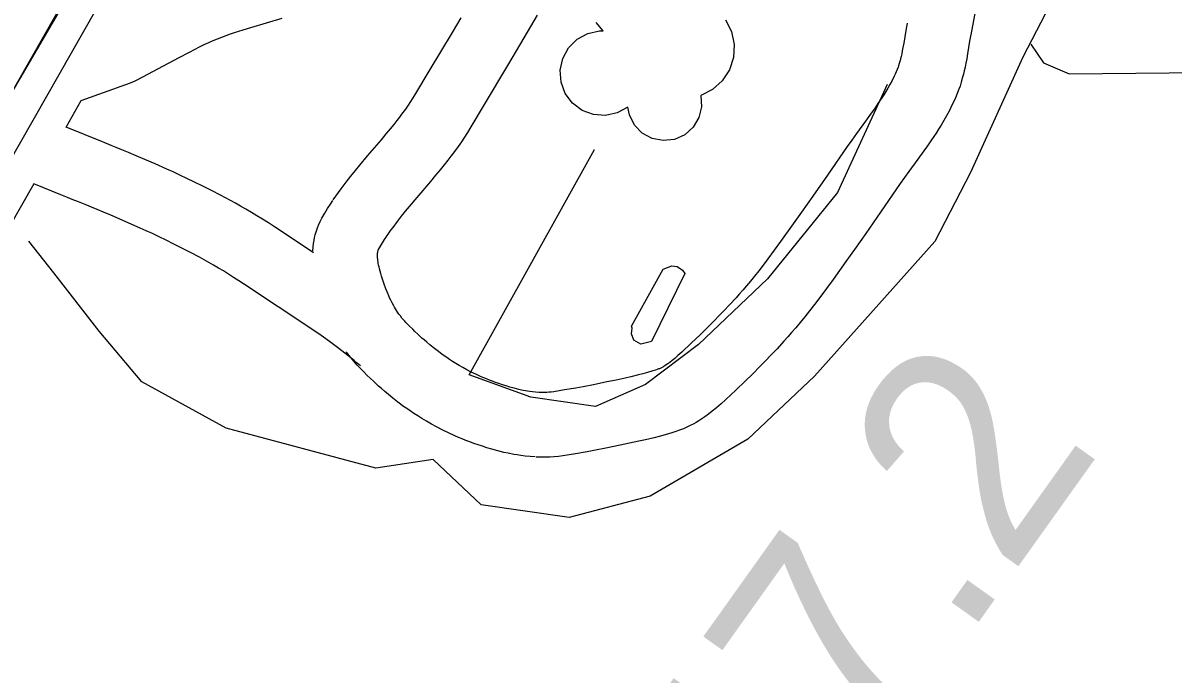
# Model space of a CAD drawing. Extents: x 3146026 to 3183936, y 897894 to 923344.
# Drawn here: x 3160137 to 3160670, y 910017 to 910319 of the extents above; entities that cross this region are included whole.
import ezdxf

# ---------------------------------------------------------------- set-up
doc = ezdxf.new("R2010")
doc.units = 0
for name, color, linetype in [('V-DOMW-TANK', 7, 'Continuous'), ('V-ROAD-CNTR', 7, 'Continuous'), ('V-SITE-STRC', 7, 'Continuous'), ('V-SURV-IDEN', 7, 'Continuous'), ('V-TOPO-SHOR', 7, 'Continuous')]:
    doc.layers.add(name, color=color, linetype=linetype)

msp = doc.modelspace()

# ---------------------------------------------------------------- linework, layer by layer
at = {"layer": 'V-DOMW-TANK'}
msp.add_lwpolyline([(3160419.37, 910178.45), (3160433.97, 910204.76), (3160438.06, 910206.42), (3160440.52, 910206.02), (3160442.98, 910204.4), (3160444.02, 910202.76), (3160428.62, 910171.34), (3160423.72, 910170.08), (3160420.43, 910171.9), (3160419.39, 910174.77), (3160419.58, 910177.43)], close=True, dxfattribs=at)
at = {"layer": 'V-ROAD-CNTR'}
msp.add_line((3160157.12, 910270.7), (3160164.15, 910283.04), dxfattribs=at)
for points in [[(3160663.7, 910796.37), (3160296.26, 910651.12), (3160253.33, 910619.88), (3160238.77, 910594.61), (3160226.55, 910558.19), (3160230.42, 910541.05), (3160242.14, 910511.58), (3160255.51, 910501.43), (3160258.73, 910491.57), (3160257.42, 910481.38), (3160252.85, 910469.18), (3159523.56, 909188.06)], [(3160519.73, 910752.92), (3160288.97, 910664.37), (3160241.93, 910630.14), (3160225.03, 910600.81), (3160210.99, 910558.98), (3160216.05, 910536.6), (3160229.74, 910502.16), (3160242.71, 910492.31), (3160243.42, 910490.13), (3160242.77, 910485.02), (3160239.22, 910475.56), (3159510.55, 909195.52)], [(3160579.7, 910330.18), (3160576.61, 910313.58)], [(3160164.15, 910283.04), (3160187.01, 910291.21), (3160188.16, 910291.7), (3160189.11, 910292.15), (3160193.12, 910294.23), (3160199.74, 910297.74), (3160209.52, 910302.99), (3160214.32, 910305.52), (3160219.04, 910307.95), (3160221.2, 910309.01), (3160223.28, 910309.97), (3160225.35, 910310.86), (3160227.4, 910311.69), (3160229.43, 910312.48), (3160231.43, 910313.21), (3160233.4, 910313.91), (3160235.31, 910314.56), (3160239.19, 910315.82), (3160242.86, 910316.96), (3160257.36, 910321.24)], [(3160281.02, 910236.93), (3160282.2, 910238.65), (3160283.42, 910240.38), (3160284.64, 910242.06), (3160286.97, 910245.15), (3160289.2, 910248), (3160291.31, 910250.62), (3160293.3, 910253.04), (3160296.98, 910257.41), (3160303.33, 910264.86), (3160305.61, 910267.58), (3160307.56, 910269.94), (3160309.22, 910272), (3160310.63, 910273.79), (3160311.84, 910275.35), (3160312.85, 910276.68), (3160314.61, 910279.11), (3160315.86, 910280.89), (3160316.74, 910282.19), (3160318.05, 910284.22), (3160319.34, 910286.34), (3160325.46, 910296.59), (3160336.26, 910314.64), (3160340.29, 910321.4)], [(3160305.76, 910219.97), (3160306.81, 910221.5), (3160307.8, 910222.9), (3160308.76, 910224.22), (3160310.76, 910226.87), (3160312.69, 910229.34), (3160314.56, 910231.66), (3160316.35, 910233.83), (3160319.88, 910238.02), (3160326.23, 910245.48), (3160328.67, 910248.38), (3160330.8, 910250.97), (3160332.66, 910253.28), (3160334.28, 910255.33), (3160335.69, 910257.16), (3160336.94, 910258.81), (3160339.03, 910261.68), (3160340.59, 910263.91), (3160341.77, 910265.66), (3160343.45, 910268.25), (3160345.03, 910270.83), (3160351.21, 910281.2), (3160362.01, 910299.26), (3160366.07, 910306.06), (3160369.62, 910312.05), (3160375.79, 910322.56)], [(3160547.09, 910318.92), (3160546.5, 910315.53), (3160545.55, 910309.72), (3160545.2, 910307.71), (3160544.89, 910306.04), (3160544.61, 910304.63), (3160544.35, 910303.44), (3160544.11, 910302.45), (3160543.91, 910301.67), (3160543.49, 910300.17), (3160543.17, 910299.16), (3160542.94, 910298.51), (3160542.53, 910297.41), (3160542.06, 910296.32), (3160541.62, 910295.34), (3160541.16, 910294.37), (3160540.14, 910292.36), (3160539.15, 910290.52), (3160538.17, 910288.81), (3160537.22, 910287.21), (3160536.28, 910285.69), (3160535.39, 910284.31), (3160533.59, 910281.59), (3160531.97, 910279.23), (3160530.5, 910277.16), (3160527.81, 910273.42), (3160523.62, 910267.68), (3160521.48, 910264.68), (3160519.37, 910261.67), (3160510.22, 910248.45), (3160503.37, 910238.64), (3160498.21, 910231.32), (3160494.34, 910225.87), (3160488.46, 910217.69), (3160485.51, 910213.63), (3160482.56, 910209.61), (3160480.37, 910206.69), (3160478.31, 910204.03), (3160476.33, 910201.56), (3160474.44, 910199.26), (3160472.65, 910197.13), (3160470.94, 910195.15), (3160469.31, 910193.3), (3160467.79, 910191.6), (3160464.82, 910188.36), (3160462.2, 910185.58), (3160459.87, 910183.15), (3160457.81, 910181.05), (3160454.1, 910177.34), (3160451.3, 910174.6), (3160446.99, 910170.45), (3160442.64, 910166.35), (3160440.87, 910164.73), (3160439.4, 910163.46), (3160438.16, 910162.44), (3160437.09, 910161.62), (3160436.19, 910160.97), (3160435.42, 910160.45), (3160434.76, 910160.03), (3160434.2, 910159.69), (3160433.79, 910159.45), (3160432.86, 910158.97), (3160432.27, 910158.68), (3160431.9, 910158.53), (3160431.2, 910158.25), (3160430.44, 910157.98), (3160429.28, 910157.62), (3160426.74, 910156.87), (3160424.53, 910156.27), (3160422.59, 910155.77), (3160419.02, 910154.92), (3160416.33, 910154.31), (3160412.14, 910153.41), (3160407.89, 910152.52), (3160401.63, 910151.23), (3160396.99, 910150.33), (3160393.54, 910149.7), (3160388.31, 910148.79), (3160385.75, 910148.37), (3160383.28, 910147.99), (3160382.06, 910147.83), (3160381.02, 910147.73), (3160380.01, 910147.67), (3160379.06, 910147.63), (3160378.15, 910147.63), (3160377.29, 910147.64), (3160376.32, 910147.68)], [(3160576.64, 910313.74), (3160576.08, 910310.53), (3160575.14, 910304.77), (3160574.74, 910302.45), (3160574.35, 910300.34), (3160573.97, 910298.46), (3160573.6, 910296.77), (3160573.24, 910295.26), (3160572.88, 910293.86), (3160572.23, 910291.56), (3160571.65, 910289.74), (3160571.15, 910288.29), (3160570.38, 910286.24), (3160569.52, 910284.22), (3160568.8, 910282.63), (3160568.08, 910281.14), (3160566.73, 910278.47), (3160565.39, 910275.98), (3160564.09, 910273.71), (3160562.85, 910271.63), (3160561.68, 910269.72), (3160560.54, 910267.94), (3160558.44, 910264.78), (3160556.57, 910262.07), (3160554.92, 910259.73), (3160552.1, 910255.82), (3160547.94, 910250.1), (3160545.95, 910247.33), (3160543.98, 910244.52), (3160534.85, 910231.33), (3160527.93, 910221.42), (3160522.7, 910214), (3160518.74, 910208.43), (3160512.77, 910200.11), (3160509.74, 910195.94), (3160506.67, 910191.75), (3160504.23, 910188.5), (3160501.87, 910185.46), (3160499.63, 910182.66), (3160497.5, 910180.07), (3160495.48, 910177.67), (3160493.56, 910175.45), (3160491.76, 910173.39), (3160490.03, 910171.46), (3160486.81, 910167.95), (3160483.93, 910164.89), (3160481.39, 910162.26), (3160479.14, 910159.95), (3160475.21, 910156.02), (3160472.2, 910153.07), (3160467.67, 910148.72), (3160463.05, 910144.36), (3160460.83, 910142.33), (3160458.74, 910140.52), (3160456.8, 910138.93), (3160455.03, 910137.57), (3160453.4, 910136.39), (3160451.9, 910135.38), (3160450.56, 910134.52), (3160449.34, 910133.79), (3160448.17, 910133.12), (3160446.28, 910132.13), (3160444.72, 910131.39), (3160443.44, 910130.83), (3160441.64, 910130.12), (3160439.85, 910129.49), (3160438.01, 910128.92), (3160434.92, 910128.01), (3160432.2, 910127.27), (3160429.81, 910126.65), (3160425.8, 910125.69), (3160422.77, 910125.01), (3160418.38, 910124.07), (3160414, 910123.15), (3160407.5, 910121.81), (3160402.57, 910120.86), (3160398.83, 910120.17), (3160393.29, 910119.2), (3160390.46, 910118.74), (3160387.54, 910118.29), (3160385.45, 910118.01), (3160383.39, 910117.82), (3160381.47, 910117.7), (3160379.68, 910117.64), (3160378.01, 910117.62), (3160376.46, 910117.65), (3160375.16, 910117.7)], [(3160271.94, 910212.43), (3160256.44, 910222.69), (3160253.76, 910224.48), (3160251, 910226.28), (3160248.29, 910227.99), (3160245.65, 910229.61), (3160243.06, 910231.16), (3160240.54, 910232.64), (3160238.09, 910234.05), (3160235.69, 910235.39), (3160233.34, 910236.69), (3160228.82, 910239.11), (3160224.54, 910241.33), (3160220.51, 910243.36), (3160216.72, 910245.22), (3160213.17, 910246.93), (3160209.84, 910248.49), (3160206.73, 910249.93), (3160203.8, 910251.26), (3160198.39, 910253.67), (3160193.68, 910255.72), (3160189.6, 910257.46), (3160186.06, 910258.95), (3160183, 910260.22), (3160180.35, 910261.31), (3160178.05, 910262.25), (3160174.09, 910263.86), (3160157.12, 910270.7)], [(3160142.12, 910244.34), (3159536.57, 909180.59)], [(3160293.64, 910159.94), (3160292.09, 910161.28), (3160290.66, 910162.48), (3160287.76, 910164.84), (3160285.02, 910166.99), (3160282.41, 910168.97), (3160279.93, 910170.81), (3160277.57, 910172.51), (3160275.35, 910174.08), (3160271.12, 910177.01), (3160239.8, 910197.72), (3160237.22, 910199.45), (3160234.8, 910201.02), (3160232.42, 910202.53), (3160230.07, 910203.98), (3160227.77, 910205.36), (3160225.5, 910206.68), (3160223.28, 910207.96), (3160221.11, 910209.17), (3160219.02, 910210.33), (3160214.83, 910212.57), (3160210.89, 910214.62), (3160207.15, 910216.5), (3160203.62, 910218.23), (3160200.3, 910219.83), (3160197.17, 910221.3), (3160194.23, 910222.65), (3160191.49, 910223.9), (3160186.31, 910226.21), (3160181.81, 910228.17), (3160177.89, 910229.84), (3160174.48, 910231.27), (3160171.52, 910232.5), (3160168.95, 910233.56), (3160166.72, 910234.47), (3160162.85, 910236.05), (3160159.99, 910237.2), (3160157.87, 910238.05), (3160154.72, 910239.31), (3160142.12, 910244.34)], [(3160271.6, 910213.35), (3160271.72, 910215.07), (3160271.91, 910216.7), (3160272.14, 910218.15), (3160272.39, 910219.44), (3160272.68, 910220.68), (3160273.21, 910222.54), (3160273.73, 910224.05), (3160274.22, 910225.29), (3160274.95, 910226.91), (3160275.76, 910228.45), (3160277.12, 910230.8), (3160278.41, 910232.91), (3160279.69, 910234.92), (3160280.88, 910236.73)], [(3160376.76, 910147.65), (3160374.88, 910147.78), (3160373.47, 910147.93), (3160372.22, 910148.09), (3160371.11, 910148.26), (3160370.17, 910148.42), (3160368.34, 910148.78), (3160367.06, 910149.07), (3160364.98, 910149.59), (3160362.88, 910150.17), (3160361.15, 910150.69), (3160359.47, 910151.22), (3160357.86, 910151.76), (3160356.32, 910152.3), (3160354.86, 910152.84), (3160353.45, 910153.37), (3160352.11, 910153.91), (3160350.82, 910154.45), (3160349.63, 910154.96), (3160347.21, 910156.06), (3160345.04, 910157.12), (3160343.02, 910158.16), (3160341.16, 910159.17), (3160339.44, 910160.16), (3160337.83, 910161.12), (3160336.34, 910162.05), (3160334.95, 910162.95), (3160333.65, 910163.83), (3160332.45, 910164.67), (3160331.36, 910165.44), (3160329.21, 910167.04), (3160327.38, 910168.47), (3160325.79, 910169.76), (3160324.4, 910170.93), (3160323.19, 910171.98), (3160322.15, 910172.9), (3160320.26, 910174.64), (3160318.87, 910175.95), (3160317.86, 910176.94), (3160316.28, 910178.52), (3160314.73, 910180.12), (3160314.22, 910180.66), (3160313.79, 910181.13), (3160312.9, 910182.18), (3160312.14, 910183.12), (3160311.48, 910184.01), (3160310.88, 910184.86), (3160310.34, 910185.66), (3160309.86, 910186.43), (3160309.42, 910187.16), (3160309.05, 910187.81), (3160308.29, 910189.22), (3160307.69, 910190.43), (3160307.17, 910191.53), (3160306.76, 910192.47), (3160305.98, 910194.34), (3160305.45, 910195.69), (3160304.64, 910197.93), (3160303.85, 910200.24), (3160303.43, 910201.54), (3160303.06, 910202.76), (3160302.74, 910203.89), (3160302.47, 910204.93), (3160302.25, 910205.88), (3160302.06, 910206.75), (3160301.92, 910207.54), (3160301.8, 910208.25), (3160301.71, 910208.89), (3160301.65, 910209.47), (3160301.6, 910209.98), (3160301.58, 910210.35), (3160301.56, 910211.24), (3160301.57, 910211.84), (3160301.6, 910212.31), (3160301.64, 910212.66), (3160301.68, 910212.93), (3160301.72, 910213.13), (3160301.73, 910213.17), (3160301.84, 910213.53), (3160301.88, 910213.65), (3160301.86, 910213.61), (3160301.93, 910213.76), (3160302.03, 910213.95), (3160302.91, 910215.47), (3160303.87, 910217.06), (3160304.85, 910218.59), (3160305.9, 910220.17)], [(3160374.72, 910117.72), (3160372.34, 910117.89), (3160370.02, 910118.12), (3160368, 910118.38), (3160366.26, 910118.65), (3160364.7, 910118.92), (3160362.16, 910119.43), (3160360.16, 910119.87), (3160357.34, 910120.58), (3160354.56, 910121.35), (3160352.31, 910122.02), (3160350.19, 910122.69), (3160348.16, 910123.37), (3160346.21, 910124.05), (3160344.33, 910124.74), (3160342.52, 910125.43), (3160340.79, 910126.13), (3160339.11, 910126.82), (3160337.47, 910127.53), (3160334.44, 910128.91), (3160331.59, 910130.29), (3160328.96, 910131.65), (3160326.53, 910132.98), (3160324.26, 910134.28), (3160322.17, 910135.53), (3160320.22, 910136.75), (3160318.41, 910137.93), (3160316.73, 910139.05), (3160315.17, 910140.14), (3160313.68, 910141.21), (3160311.02, 910143.18), (3160308.69, 910145), (3160306.67, 910146.64), (3160304.92, 910148.12), (3160303.4, 910149.44), (3160302.05, 910150.63), (3160299.79, 910152.7), (3160298.08, 910154.32), (3160296.79, 910155.59), (3160294.91, 910157.46), (3160293.02, 910159.41), (3160292.15, 910160.34), (3160291.27, 910161.3), (3160289.78, 910163.05), (3160288.41, 910164.76), (3160287.2, 910166.38), (3160287.11, 910166.51)]]:
    msp.add_lwpolyline(points, dxfattribs=at)
at = {"layer": 'V-SITE-STRC'}
msp.add_lwpolyline([(3160462.96, 910320.39), (3160465.71, 910314.98), (3160466.96, 910309.04), (3160466.62, 910302.97), (3160464.71, 910297.21), (3160461.37, 910292.13), (3160456.83, 910288.11), (3160451.4, 910285.4), (3160451.77, 910280.19), (3160450.57, 910275.11), (3160447.89, 910270.63), (3160443.99, 910267.17), (3160439.22, 910265.04), (3160434.04, 910264.44), (3160428.91, 910265.43), (3160424.32, 910267.93), (3160420.7, 910271.69), (3160418.38, 910276.36), (3160417.64, 910280.01), (3160412.73, 910277.33), (3160407.27, 910276.14), (3160401.69, 910276.53), (3160396.46, 910278.48), (3160391.98, 910281.83), (3160388.63, 910286.3), (3160386.67, 910291.54), (3160386.27, 910297.12), (3160387.46, 910302.58), (3160390.15, 910307.48), (3160394.1, 910311.44), (3160399.01, 910314.11), (3160404.47, 910315.3), (3160406.24, 910315.34), (3160402.91, 910319.23)], dxfattribs=at)
at = {"layer": 'V-TOPO-SHOR'}
msp.add_line((3160128.87, 910281.3), (3160239.79, 910470.99), dxfattribs=at)
for points in [[(3160773.2, 910635.72), (3160600.73, 910303.19), (3160576.45, 910249.66), (3160559.96, 910217.59), (3160504.15, 910155.26), (3160473.28, 910125.98), (3160428.04, 910099.48), (3160390.47, 910089.63), (3160349.69, 910095.52), (3160327.37, 910116.57), (3160300.78, 910112.46), (3160231.45, 910131.14), (3160192.29, 910152.63), (3160172.44, 910176.03), (3160151.49, 910203.06), (3160139.84, 910217.81)], [(3160604.5, 910309.11), (3160610.29, 910300.53), (3160622.2, 910295.41), (3161117.09, 910300.44)], [(3160537.8, 910290.4), (3160514.81, 910240.45), (3160482.46, 910200.37), (3160450.36, 910169.92), (3160425.79, 910151.3), (3160402.65, 910141.08), (3160372.67, 910145.48), (3160344.06, 910155.86), (3160402.18, 910260.27), (3160402.18, 910260.27)]]:
    msp.add_lwpolyline(points, dxfattribs=at)

# ---------------------------------------------------------------- texts
at = {"layer": 'V-SURV-IDEN'}
msp.add_text('77+47.2', height=100, rotation=54.5031, dxfattribs=at).set_placement((3160355.18, 909725.57))

doc.saveas('drawing.dxf')
